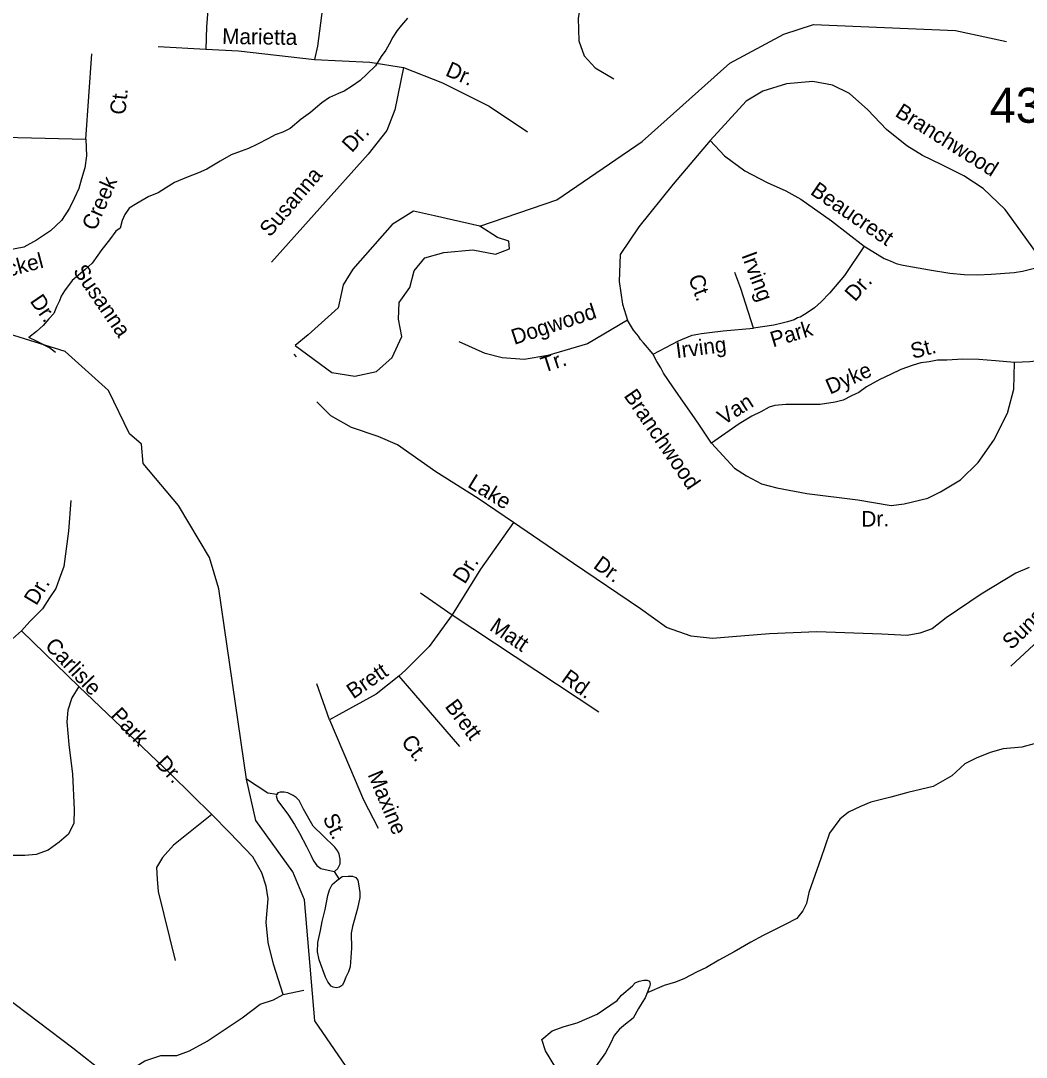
# Model space of a CAD drawing. Extents: x 1551653 to 1702041, y 811336 to 920032.
# Drawn here: x 1675252 to 1679496, y 863274 to 867649 of the extents above; entities that cross this region are included whole.
import ezdxf

# ---------------------------------------------------------------- set-up
doc = ezdxf.new("R2010")
doc.units = 0
for name, color, linetype in [('Old_Level_10', 7, 'Continuous'), ('Old_Level_32', 7, 'Continuous'), ('Old_Level_35', 7, 'Continuous'), ('Old_Level_59', 7, 'Continuous'), ('Old_Level_62', 7, 'Continuous'), ('Old_Level_8', 7, 'Continuous')]:
    doc.layers.add(name, color=color, linetype=linetype)

msp = doc.modelspace()

# ---------------------------------------------------------------- linework, layer by layer
at = {"layer": 'Old_Level_32'}
msp.add_lwpolyline([(1676135.247, 861563.576), (1676109.381, 862046.911), (1676066.255, 862440.112), (1676051.414, 862500.47), (1675981.348, 862722.534), (1675914.201, 862927.067), (1675847.055, 863023.49), (1675657.951, 863165.805), (1675471.108, 863311.901), (1675181.722, 863531.328)], dxfattribs=at)
at = {"layer": 'Old_Level_35'}
for p, q in [((1675832.512, 867539.624), (1676032.466, 867529.148)), ((1675526.043, 867148.169), (1675551.5, 867508.457)), ((1676939.684, 865234.252), (1677072.821, 865141.344)), ((1677072.821, 865141.344), (1677692.419, 864732.052)), ((1675255.087, 865073.298), (1675497.144, 864838.083)), ((1676555.635, 864698.077), (1676501.869, 864849.248)), ((1676847.512, 864882.558), (1677103.544, 864586.004)), ((1675497.144, 864838.083), (1675886.976, 864467.246)), ((1676058.208, 864297.732), (1675886.976, 864467.246)), ((1676360.091, 863538.657), (1676446.882, 863557.54))]:
    msp.add_line(p, q, dxfattribs=at)
for points in [[(1677825.725, 868957.269), (1677807.042, 868858.173), (1677758.464, 868603.885), (1677693.072, 868149.534), (1677627.779, 867788.271), (1677605.359, 867659.258), (1677607.227, 867563.9), (1677629.647, 867500.328), (1677676.356, 867449.845), (1677754.827, 867403.101)], [(1676428.556, 868851.176), (1676508.155, 868700.292), (1676567.361, 868543.445), (1676564.48, 868423.67), (1676574.327, 868320.374), (1676563.878, 867996.223), (1676503.897, 867541.084), (1676491.761, 867485.218)], [(1675989.233, 868689.836), (1676034.508, 868564.358), (1676083.266, 868417.968), (1676090.232, 868355.229), (1676090.232, 868247.179), (1676048.439, 867783.609), (1676035.519, 867623.086), (1676032.466, 867529.148)], [(1676032.466, 867529.148), (1676170.333, 867522.197), (1676491.761, 867485.218)], [(1676491.761, 867485.218), (1676725.217, 867474.135), (1676867.186, 867450.809)], [(1676867.186, 867450.809), (1676831.165, 867272.684), (1676797.261, 867185.743), (1676718.861, 867086.079), (1676309.907, 866630.165)], [(1676867.186, 867450.809), (1677032.463, 867387.193), (1677229.525, 867287.529), (1677390.564, 867179.382)], [(1674511.414, 867384.722), (1674656.881, 867268.264), (1674715.068, 867228.232), (1674765.981, 867195.479), (1674813.258, 867180.922), (1674856.898, 867170.004), (1674951.45, 867162.726), (1675526.043, 867148.169)], [(1679577.941, 866615.167), (1679491.373, 866735.815), (1679407.818, 866852.374), (1679314.134, 866941.061), (1679233.109, 866994.273), (1679136.893, 867042.417), (1679058.402, 867080.425), (1678992.569, 867120.968), (1678906.481, 867189.383), (1678827.99, 867273.002), (1678749.497, 867341.417), (1678678.601, 867376.892), (1678595.046, 867392.095), (1678483.637, 867381.96), (1678384.889, 867351.552), (1678313.993, 867308.477), (1678162.073, 867143.773)], [(1675526.043, 867148.169), (1675529.68, 867079.022), (1675522.407, 867028.072), (1675507.86, 866980.761), (1675496.95, 866940.729), (1675478.766, 866900.697), (1675456.946, 866857.026), (1675424.217, 866806.075), (1675376.94, 866762.404), (1675318.754, 866722.372), (1675264.203, 866693.257), (1675191.47, 866678.7), (1674980.544, 866642.308)], [(1678162.073, 867143.773), (1678005.089, 866958.798), (1677860.765, 866778.891), (1677782.272, 866662.332), (1677777.208, 866548.307), (1677792.4, 866452.018), (1677812.544, 866384.869)], [(1678162.073, 867143.773), (1678222.841, 867077.892), (1678308.929, 867014.544), (1678402.613, 866966.4), (1678481.105, 866930.926), (1678544.405, 866895.451), (1678673.537, 866804.231), (1678812.037, 866696.588)], [(1678812.037, 866696.588), (1678729.23, 866573.768), (1678665.646, 866498.3), (1678630.157, 866462.194), (1678602.062, 866437.038), (1678575.104, 866418.017), (1678560.104, 866408.115), (1678541.93, 866398.124), (1678530.631, 866394.722), (1678516.298, 866386.727), (1678488.203, 866377.848), (1678466.023, 866371.929), (1678430.144, 866363.068), (1678345.476, 866351.425)], [(1678812.037, 866696.588), (1678896.843, 866645.068), (1678921.544, 866634.767), (1678947.643, 866624.668), (1678969.441, 866618.966), (1678992.341, 866614.268), (1679087.843, 866597.568), (1679173.942, 866583.668), (1679233.843, 866578.169), (1679290.641, 866576.368), (1679347.843, 866579.166), (1679445.441, 866586.368), (1679480.04, 866591.866), (1679577.941, 866615.167)], [(1678345.476, 866351.425), (1678291.545, 866518.566), (1678266.345, 866586.666)], [(1677812.544, 866384.869), (1677644.592, 866285.205), (1677477.033, 866235.056), (1677376.811, 866219.385), (1677284.419, 866225.653), (1677212.385, 866244.459), (1677102.767, 866293.041)], [(1677920.678, 866241.874), (1677880.956, 866288.64), (1677868.105, 866302.67), (1677859.926, 866316.7), (1677837.728, 866342.421), (1677812.544, 866384.869)], [(1677920.678, 866241.874), (1678027.696, 866297.644), (1678086.111, 866321.027), (1678109.477, 866325.703), (1678125.834, 866328.041), (1678158.546, 866332.718), (1678216.961, 866339.734), (1678345.476, 866351.425)], [(1679809.955, 866300.973), (1679735.762, 866262.569), (1679682.019, 866241.524), (1679632.95, 866227.495), (1679576.872, 866215.803), (1679511.446, 866208.788), (1679446.022, 866206.45)], [(1678167.261, 865865.336), (1678120.435, 865937.279), (1678095.924, 865972.036), (1678058.539, 866024.648), (1678004.797, 866102.98), (1677965.032, 866160.853), (1677954.345, 866183.581), (1677937.221, 866210.94), (1677926.52, 866229.014), (1677920.678, 866241.874)], [(1679446.022, 866206.45), (1679366.576, 866213.465), (1679296.478, 866218.142), (1679228.716, 866220.48), (1679160.954, 866215.803), (1679121.232, 866215.803), (1679086.183, 866208.788), (1679051.133, 866204.112), (1679018.421, 866194.758), (1678967.015, 866176.052), (1678922.62, 866155.008), (1678878.224, 866133.963), (1678822.145, 866103.565), (1678789.432, 866080.182), (1678759.057, 866066.152), (1678724.008, 866047.446), (1678688.958, 866038.092), (1678625.87, 866028.739), (1678537.078, 866028.739), (1678481, 866028.739), (1678434.267, 866024.062), (1678410.901, 866017.048), (1678375.851, 865998.341), (1678338.466, 865979.635), (1678284.724, 865946.899), (1678167.261, 865865.336)], [(1678167.261, 865865.336), (1678265.053, 865760.851), (1678315.425, 865727.25), (1678379.229, 865693.648), (1678443.033, 865676.848), (1678570.642, 865653.327), (1678785.562, 865626.445), (1678926.602, 865602.924), (1678980.333, 865609.645), (1679081.076, 865633.165), (1679134.807, 865660.047), (1679218.759, 865710.449), (1679292.638, 865784.372), (1679359.8, 865878.457), (1679416.889, 865992.702), (1679443.754, 866093.506), (1679446.022, 866206.45)], [(1677331.413, 865530.806), (1677183.179, 865632.485), (1677003.956, 865745.224), (1676842.656, 865857.962), (1676760.726, 865893.834), (1676648.071, 865932.267), (1676561.021, 865980.95), (1676502.133, 866039.881)], [(1675463.05, 865623.171), (1675452.922, 865494.824), (1675434.302, 865345.776), (1675413.355, 865292.212), (1675399.39, 865252.621), (1675373.788, 865213.031), (1675343.531, 865166.453), (1675289.999, 865112.889), (1675255.087, 865073.298)], [(1677331.413, 865530.806), (1677193.156, 865333.513), (1677072.821, 865141.344)], [(1679508.415, 865340.689), (1679452.088, 865317.629), (1679306.149, 865227.951), (1679157.65, 865128.023), (1679098.763, 865081.903), (1679047.557, 865063.968), (1678993.79, 865053.718), (1678886.256, 865058.843), (1678612.302, 865069.092), (1678412.597, 865061.405), (1678256.417, 865048.594), (1678171.926, 865040.907), (1678082.315, 865051.156), (1677977.342, 865087.028), (1677867.248, 865166.457), (1677585.149, 865358.325), (1677331.413, 865530.806)], [(1679431.343, 864924.471), (1679565.943, 865049.871), (1679674.043, 865153.67), (1679772.041, 865247.771), (1679829.439, 865312.669)], [(1677072.821, 865141.344), (1676975.529, 865008.108), (1676875.676, 864908.18), (1676847.512, 864882.558)], [(1675255.087, 865073.298), (1675203.883, 865029.05), (1675129.404, 864954.526), (1675073.544, 864903.291)], [(1676847.512, 864882.558), (1676752.781, 864805.691), (1676596.601, 864721.137), (1676555.635, 864698.077)], [(1675497.144, 864838.083), (1675467.279, 864790.697), (1675451.205, 864738.874), (1675445.847, 864688.837), (1675454.777, 864594.125), (1675470.851, 864469.034), (1675477.995, 864318.924), (1675476.208, 864261.74), (1675452.991, 864215.277), (1675413.7, 864181.323), (1675367.801, 864148.193), (1675317.603, 864128.875), (1675269.336, 864125.011), (1675143.842, 864125.011), (1675047.308, 864113.421)], [(1676555.635, 864698.077), (1676640.127, 864498.888), (1676699.013, 864360.527), (1676760.461, 864240.102)], [(1676058.208, 864297.732), (1675895.946, 864169.332), (1675850.664, 864116.46), (1675824.249, 864074.919), (1675828.022, 864025.825), (1675831.796, 863972.954), (1675903.493, 863682.164)], [(1676360.091, 863538.657), (1676318.582, 863667.058), (1676295.941, 863757.694), (1676288.394, 863844.553), (1676295.941, 863942.742), (1676288.394, 863995.613), (1676269.526, 864052.26), (1676231.791, 864120.237), (1676133.679, 864222.202), (1676058.208, 864297.732)], [(1675657.951, 863165.805), (1675711.043, 863217.656), (1675775.193, 863259.197), (1675843.116, 863281.856), (1675911.04, 863281.856), (1675963.87, 863300.739), (1676039.34, 863342.28), (1676186.508, 863440.468), (1676261.979, 863497.116), (1676318.582, 863515.998), (1676360.091, 863538.657)]]:
    msp.add_lwpolyline(points, dxfattribs=at)
at = {"layer": 'Old_Level_59'}
for points in [[(1675439.563, 866252.369), (1675182.53, 866333.365), (1674782.576, 866397.238), (1674583.573, 866473.518), (1674467.514, 866557.999), (1674270.561, 866818.005), (1674149.478, 867194.686), (1673763.713, 867684.239)], [(1677189.498, 866781.569), (1677514.697, 866892.532), (1677875.582, 867138.604), (1678245.598, 867469.148), (1678472.591, 867592.589), (1678597.57, 867632.677), (1679197.553, 867607.353), (1679413.422, 867561.115)], [(1675761.597, 865861.95), (1675711.565, 865905.728), (1675622.572, 866088.02), (1675439.563, 866252.369)], [(1676625.584, 863234.72), (1676493.531, 863427.777), (1676449.547, 863937.536), (1676400.54, 864056.671), (1676244.597, 864273.206), (1676204.51, 864448.013), (1676088.553, 865251.305), (1676048.568, 865383.461), (1675917.539, 865602.764), (1675768.569, 865779.827), (1675761.597, 865861.95)]]:
    msp.add_lwpolyline(points, dxfattribs=at)
at = {"layer": 'Old_Level_62'}
for p, q in [((1676416.431, 866230.223), (1676405.358, 866242.014)), ((1676595.544, 864027.246), (1676575.962, 864058.004))]:
    msp.add_line(p, q, dxfattribs=at)
for points in [[(1676884.77, 867659.026), (1676858.523, 867629.294), (1676840.274, 867607.558), (1676821.922, 867579.671), (1676807.67, 867549.836), (1676793.317, 867524), (1676773.017, 867498.265), (1676748.718, 867458.485), (1676712.219, 867422.806), (1676683.922, 867397.072), (1676651.728, 867373.389), (1676617.485, 867351.756), (1676593.289, 867342.016), (1676555.149, 867324.484), (1676522.956, 867302.748), (1676496.709, 867279.065), (1676474.461, 867261.225), (1676436.014, 867233.646), (1676389.672, 867194.173), (1676357.581, 867178.487), (1676325.388, 867166.799), (1676297.193, 867151.112), (1676248.904, 867125.686), (1676212.712, 867109.999), (1676182.569, 867098.311), (1676140.431, 867082.727), (1676094.089, 867055.25), (1676037.7, 867021.827), (1676001.508, 867006.243), (1675951.27, 866986.763), (1675901.033, 866965.335), (1675862.79, 866941.754), (1675832.545, 866921.967), (1675792.458, 866906.485), (1675742.015, 866876.958), (1675709.822, 866857.375), (1675691.572, 866831.436), (1675679.269, 866805.6), (1675670.964, 866773.714), (1675652.817, 866759.873), (1675626.468, 866724.091), (1675593.967, 866682.466), (1675577.666, 866658.68), (1675553.264, 866624.846), (1675522.917, 866597.164), (1675468.373, 866551.745), (1675436.077, 866508.069), (1675421.826, 866486.231), (1675415.572, 866466.341), (1675403.269, 866440.402), (1675390.966, 866412.515), (1675370.665, 866390.779), (1675346.469, 866362.995), (1675318.172, 866337.363), (1675285.774, 866311.629)], [(1677189.498, 866781.569), (1676997.701, 866825.832), (1676909.011, 866844.325), (1676820.32, 866788.844), (1676654.025, 866600.208), (1676613.375, 866533.631), (1676591.202, 866437.463), (1676465.558, 866322.802), (1676410.125, 866278.417), (1676565.334, 866163.756), (1676661.416, 866148.961), (1676753.802, 866167.455), (1676820.32, 866226.634), (1676860.969, 866315.405), (1676846.187, 866389.379), (1676849.883, 866459.655), (1676894.229, 866522.534), (1676912.706, 866592.81), (1676957.051, 866648.292), (1677038.351, 866670.484), (1677160.3, 866681.581), (1677256.382, 866663.087), (1677315.509, 866685.279), (1677311.814, 866718.568), (1677263.773, 866733.363), (1677189.498, 866781.569)], [(1675399.168, 866248.371), (1675373.434, 866268.671), (1675321.658, 866295.225), (1675285.774, 866311.629)], [(1679529.737, 864596.163), (1679477.449, 864582.425), (1679399.324, 864575.043), (1679343.242, 864559.767), (1679285.11, 864535.468), (1679237.128, 864511.887), (1679182.686, 864462.059), (1679102.613, 864416.948), (1678996.396, 864391.214), (1678924.218, 864371.324), (1678840.147, 864350.101), (1678795.958, 864332.056), (1678745.823, 864308.475), (1678709.734, 864278.845), (1678665.442, 864218.97), (1678628.841, 864113.163), (1678578.398, 863969.729), (1678567.94, 863923.08), (1678553.689, 863891.399), (1678527.75, 863859.924), (1678475.359, 863832.242), (1678385.341, 863788.156), (1678333.258, 863758.833), (1678262.823, 863719.258), (1678198.436, 863683.579), (1678146.558, 863651.899), (1678104.317, 863632.214), (1678054.08, 863606.172), (1678016.042, 863590.485), (1677968.163, 863576.644), (1677896.189, 863546.194)], [(1676332.667, 864382.192), (1676295.45, 864387.933), (1676204.51, 864448.013)], [(1676332.667, 864382.192), (1676329.387, 864377.373), (1676335.23, 864357.483), (1676378.907, 864299.248), (1676406.794, 864256.802), (1676428.529, 864219.38), (1676458.159, 864162.991), (1676476.204, 864126.492), (1676487.892, 864102.5), (1676501.938, 864082.508), (1676517.932, 864070.717), (1676549.92, 864062.72), (1676575.962, 864058.004)], [(1676575.962, 864058.004), (1676589.905, 864070.102), (1676600.158, 864090.402), (1676600.158, 864110.087), (1676595.647, 864130.695), (1676590.418, 864143.921), (1676577.807, 864160.53), (1676528.39, 864208.41), (1676486.764, 864248.6), (1676445.036, 864320.881), (1676427.299, 864357.38), (1676414.176, 864369.888), (1676401.36, 864379.218), (1676379.317, 864389.471), (1676363.425, 864393.059), (1676346.611, 864392.547), (1676337.486, 864389.471), (1676332.667, 864382.192)], [(1676595.544, 864027.246), (1676607.95, 864036.064), (1676633.786, 864038.012), (1676651.831, 864037.601), (1676666.082, 864032.373), (1676674.284, 864021.607), (1676677.565, 864005.921), (1676683.819, 863968.909), (1676683.204, 863947.481), (1676673.156, 863901.754), (1676652.856, 863825.885), (1676646.705, 863798.101), (1676648.345, 863734.022), (1676641.988, 863655.384), (1676635.837, 863634.162), (1676623.739, 863612.221), (1676617.69, 863593.459), (1676610.41, 863578.08), (1676597.595, 863570.083), (1676583.344, 863566.289), (1676570.733, 863569.057), (1676561.608, 863574.081), (1676547.562, 863592.536), (1676537.719, 863612.426), (1676512.088, 863684.297), (1676504.193, 863718.13), (1676506.449, 863758.218), (1676516.702, 863808.148), (1676524.801, 863846.493), (1676536.899, 863897.961), (1676547.459, 863955.991), (1676555.456, 863980.494), (1676565.812, 864003.255), (1676585.599, 864020.07), (1676595.544, 864027.246)], [(1677510.179, 863229.081), (1677466.503, 863301.259), (1677450.714, 863349.242), (1677494.8, 863385.331), (1677545.038, 863403.068), (1677600.914, 863418.447), (1677685.293, 863456.074), (1677769.672, 863513.386), (1677787.819, 863535.224), (1677833.956, 863575.312), (1677846.054, 863587.41), (1677862.048, 863595.304), (1677882.041, 863598.995), (1677895.984, 863598.688), (1677906.237, 863595.202), (1677908.8, 863582.898), (1677905.929, 863570.595), (1677896.189, 863546.194)], [(1677896.189, 863546.194), (1677887.68, 863524.971), (1677875.582, 863504.774), (1677859.485, 863479.655), (1677837.34, 863439.054), (1677805.249, 863413.423), (1677779.207, 863391.79), (1677756.857, 863365.953), (1677740.863, 863331.915), (1677720.46, 863292.032), (1677674.323, 863228.158), (1677631.98, 863186.328), (1677589.842, 863158.441), (1677553.855, 863178.946), (1677510.179, 863229.081)]]:
    msp.add_lwpolyline(points, dxfattribs=at)

# ---------------------------------------------------------------- texts
at = {"layer": 'Old_Level_10'}
for s, height, rotation, p in [('Marietta', 65.6167, 359.223942, (1676101.535, 867550.678)), ('Dr.', 65.6167, 336.309358, (1677040.46, 867418.801)), ('Ct.', 65.6166, 84.059789, (1675692.822, 867249.503)), ('Branchwood', 65.6167, 327.73005, (1678938.435, 867248.413)), ('Dr.', 65.6167, 47.503678, (1676649.348, 867088.842)), ('Creek', 65.6167, 66.478558, (1675566.999, 866758.457)), ('Susanna', 65.6167, 49.482106, (1676303.691, 866732.164)), ('Beaucrest', 65.6167, 325.598844, (1678580.804, 866918.914)), ('Nickel', 65.6167, 14.793222, (1675121.553, 866546.494)), ('Irving', 65.6167, 290.306683, (1678293.301, 866659.047)), ('Susanna', 65.6167, 304.489575, (1675470.258, 866591.911)), ('Ct.', 65.6167, 290.306683, (1678068.573, 866564.115)), ('Dr.', 65.6167, 48.725597, (1678773.08, 866459.77)), ('Dr.', 65.6167, 304.489575, (1675288.319, 866465.284)), ('Dogwood', 65.6167, 18.067022, (1677335.042, 866280.147)), ('Park', 65.6167, 16.757225, (1678427.062, 866269.838)), ('Irving', 65.6167, 7.361078, (1678020.877, 866224.016)), ('St.', 65.6167, 14.456294, (1679017.329, 866220.908)), ('Tr.', 65.6167, 18.067022, (1677459.987, 866162.478)), ('Dyke', 65.6167, 23.976178, (1678667.804, 866070.139)), ('Branchwood', 65.6167, 304.40575, (1677795.089, 866065.764)), ('Van', 65.6167, 32.480683, (1678219.033, 865940.011)), ('Lake', 65.6167, 328.423106, (1677133.843, 865682.944)), ('Dr.', 65.6167, 0.794097, (1678800.476, 865512.982)), ('Dr.', 65.6167, 324.263181, (1677664.677, 865341.64)), ('Dr.', 65.6167, 57.856631, (1677126.171, 865267.341)), ('Dr.', 65.6167, 59.096086, (1675317.629, 865176.991)), ('Sunset', 65.6167, 43.837158, (1679433.105, 864990.464)), ('Matt', 65.6167, 325.632453, (1677226.565, 865079.004)), ('Carlisle', 65.6167, 313.417067, (1675350.261, 865006.898)), ('Brett', 65.6167, 34.250406, (1676655.517, 864783.903)), ('Rd.', 65.6167, 324.4831, (1677529.239, 864862.552)), ('Brett', 65.6167, 306.859281, (1677039.693, 864754.285)), ('Park', 65.6167, 313.196603, (1675626.544, 864712.873)), ('Ct.', 65.6167, 306.859281, (1676854.598, 864604.562)), ('Dr.', 65.6167, 313.196603, (1675816.966, 864509.822)), ('Maxine', 65.6167, 292.7917, (1676715.181, 864467.034)), ('St.', 65.6167, 295.419994, (1676525.174, 864283.852))]:
    msp.add_text(s, height=height, rotation=rotation, dxfattribs=at).set_placement(p)
at = {"layer": 'Old_Level_8'}
msp.add_text('4309', height=147.6375, dxfattribs=at).set_placement((1679341.993, 867217.931))

doc.saveas('drawing.dxf')
